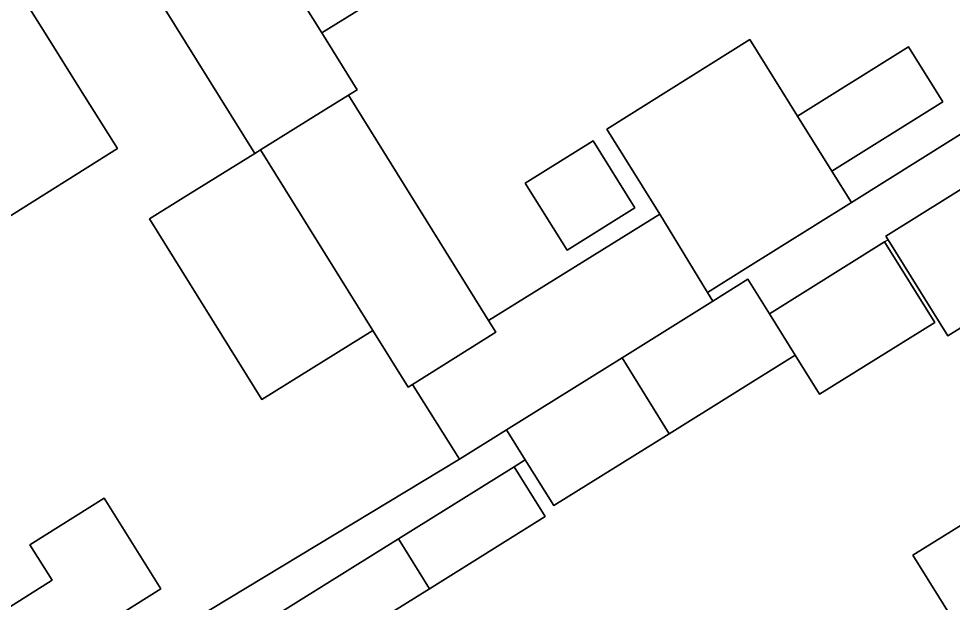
# Model space of a CAD drawing. Extents: x 159279 to 160377, y 384531 to 385888.
# Drawn here: x 159798.6 to 159833.9, y 385407.73 to 385429.79 of the extents above; entities that cross this region are included whole.
import ezdxf

# ---------------------------------------------------------------- set-up
doc = ezdxf.new("R2010")
doc.units = 0
for name, color, linetype in [('IMGEO_Erf', 7, 'Continuous'), ('IMGEO_Pand', 7, 'Continuous'), ('IMGEO_Voetpad_open', 7, 'Continuous')]:
    doc.layers.add(name, color=color, linetype=linetype)

msp = doc.modelspace()

# ---------------------------------------------------------------- linework, layer by layer
at = {"layer": 'IMGEO_Erf'}
for points in [[(159816.005, 385432.955), (159810.057, 385429.255), (159811.394, 385427.106), (159811.068, 385426.902), (159816.368, 385418.381), (159822.843, 385422.408), (159820.833, 385425.623), (159826.244, 385429.005), (159828.052, 385426.112), (159832.244, 385428.732), (159833.543, 385426.654), (159829.351, 385424.034), (159830.09, 385422.852), (159835.18, 385426.034), (159834.38, 385427.314), (159855.008, 385439.684)], [(159796.997, 385433.382), (159799.657, 385429.149), (159800.94, 385427.108), (159802.332, 385424.893), (159796.417, 385421.175)], [(159796.378, 385401.52), (159800.754, 385404.269), (159805.187, 385407.054), (159815.27, 385413.149), (159813.492, 385415.968), (159813.324, 385415.862), (159811.992, 385418.004), (159807.796, 385415.394), (159803.548, 385422.225), (159804.821, 385423.017), (159807.526, 385424.699), (159802.286, 385433.123)], [(159838.527, 385420.788), (159833.732, 385417.802), (159831.47, 385421.436), (159831.34, 385421.355), (159833.236, 385418.313), (159828.881, 385415.599), (159827.96, 385417.076), (159823.196, 385414.106), (159818.835, 385411.387), (159817.754, 385413.121), (159817.336, 385412.86), (159818.51, 385410.977), (159814.131, 385408.247), (159809.372, 385405.28), (159813.884, 385398.003), (159818.66, 385400.966), (159820.343, 385398.252), (159824.921, 385401.099), (159822.812, 385404.497), (159827.394, 385407.347), (159829.504, 385403.949), (159834.091, 385406.803), (159832.41, 385409.51), (159836.998, 385412.359)]]:
    msp.add_lwpolyline(points, dxfattribs=at)
for points in [[(159817.753, 385423.572), (159820.315, 385425.173), (159821.894, 385422.648), (159819.332, 385421.047)], [(159797.275, 385406.938), (159799.865, 385408.565), (159799.022, 385409.907), (159801.828, 385411.67), (159803.979, 385408.247), (159798.583, 385404.856), (159795.09, 385402.662), (159793.782, 385404.743)]]:
    msp.add_lwpolyline(points, close=True, dxfattribs=at)
at = {"layer": 'IMGEO_Pand'}
for points in [[(159814.434, 385435.48), (159810.474, 385441.846), (159810.342, 385441.764), (159810.512, 385441.492), (159804.953, 385438.035), (159804.781, 385438.313), (159804.523, 385438.153), (159806.154, 385435.53), (159807.163, 385433.908), (159808.486, 385431.781), (159810.057, 385429.255), (159816.005, 385432.955)], [(159808.486, 385431.781), (159807.163, 385433.908), (159806.154, 385435.53), (159805.828, 385435.326), (159802.286, 385433.123), (159807.526, 385424.699), (159807.633, 385424.766), (159807.743, 385424.835), (159810.214, 385426.372), (159811.068, 385426.902), (159811.394, 385427.106), (159810.057, 385429.255)], [(159796.417, 385421.175), (159802.332, 385424.893), (159800.94, 385427.108), (159799.657, 385429.149), (159796.997, 385433.382), (159796.846, 385433.287), (159796.999, 385433.045), (159791.338, 385429.487), (159791.16, 385429.77), (159791.058, 385429.706)], [(159828.052, 385426.112), (159826.244, 385429.005), (159820.833, 385425.623), (159822.843, 385422.408), (159824.642, 385419.447), (159825.964, 385420.273), (159830.09, 385422.852), (159829.351, 385424.034)], [(159828.052, 385426.112), (159829.351, 385424.034), (159833.543, 385426.654), (159832.244, 385428.732)], [(159811.068, 385426.902), (159810.214, 385426.372), (159807.743, 385424.835), (159811.992, 385418.004), (159813.324, 385415.862), (159813.492, 385415.968), (159816.636, 385417.95), (159816.368, 385418.381)], [(159819.332, 385421.047), (159821.894, 385422.648), (159820.315, 385425.173), (159817.753, 385423.572)], [(159807.743, 385424.835), (159807.633, 385424.766), (159807.526, 385424.699), (159804.821, 385423.017), (159803.548, 385422.225), (159807.796, 385415.394), (159811.992, 385418.004)], [(159831.47, 385421.436), (159833.732, 385417.802), (159838.527, 385420.788), (159836.18, 385424.558), (159831.385, 385421.572)], [(159824.842, 385419.117), (159824.642, 385419.447), (159822.843, 385422.408), (159816.368, 385418.381), (159816.636, 385417.95), (159813.492, 385415.968), (159815.27, 385413.149), (159817.046, 385414.256), (159821.412, 385416.979)], [(159831.34, 385421.355), (159826.985, 385418.64), (159827.96, 385417.076), (159828.881, 385415.599), (159833.236, 385418.313)], [(159826.985, 385418.64), (159826.171, 385419.946), (159824.842, 385419.117), (159821.412, 385416.979), (159823.196, 385414.106), (159827.96, 385417.076)], [(159821.412, 385416.979), (159817.046, 385414.256), (159817.754, 385413.121), (159818.835, 385411.387), (159823.196, 385414.106)], [(159817.336, 385412.86), (159812.96, 385410.131), (159814.131, 385408.247), (159818.51, 385410.977)], [(159838.677, 385409.655), (159836.998, 385412.359), (159832.41, 385409.51), (159834.091, 385406.803), (159839.017, 385398.87), (159841.897, 385400.662), (159842.196, 385400.194), (159843.897, 385401.25)], [(159797.275, 385406.938), (159798.583, 385404.856), (159803.979, 385408.247), (159801.828, 385411.67), (159799.022, 385409.907), (159799.865, 385408.565)], [(159814.131, 385408.247), (159812.96, 385410.131), (159808.203, 385407.165), (159809.372, 385405.28)]]:
    msp.add_lwpolyline(points, close=True, dxfattribs=at)
at = {"layer": 'IMGEO_Voetpad_open'}
msp.add_lwpolyline([(159835.18, 385426.034), (159830.09, 385422.852), (159825.964, 385420.273), (159824.642, 385419.447), (159824.842, 385419.117), (159826.171, 385419.946), (159826.985, 385418.64), (159831.34, 385421.355), (159831.47, 385421.436), (159831.385, 385421.572), (159836.18, 385424.558)], dxfattribs=at)
msp.add_lwpolyline([(159815.57, 385395.284), (159813.884, 385398.003), (159809.372, 385405.28), (159808.203, 385407.165), (159812.96, 385410.131), (159817.336, 385412.86), (159817.754, 385413.121), (159817.046, 385414.256), (159815.27, 385413.149), (159805.187, 385407.054), (159805.936, 385405.862), (159806.355, 385406.125), (159810.904, 385398.736), (159812.487, 385396.188), (159814.757, 385392.536), (159817.397, 385388.289), (159818.371, 385386.722), (159820.184, 385387.846), (159818.153, 385391.12)], close=True, dxfattribs=at)

doc.saveas('drawing.dxf')
